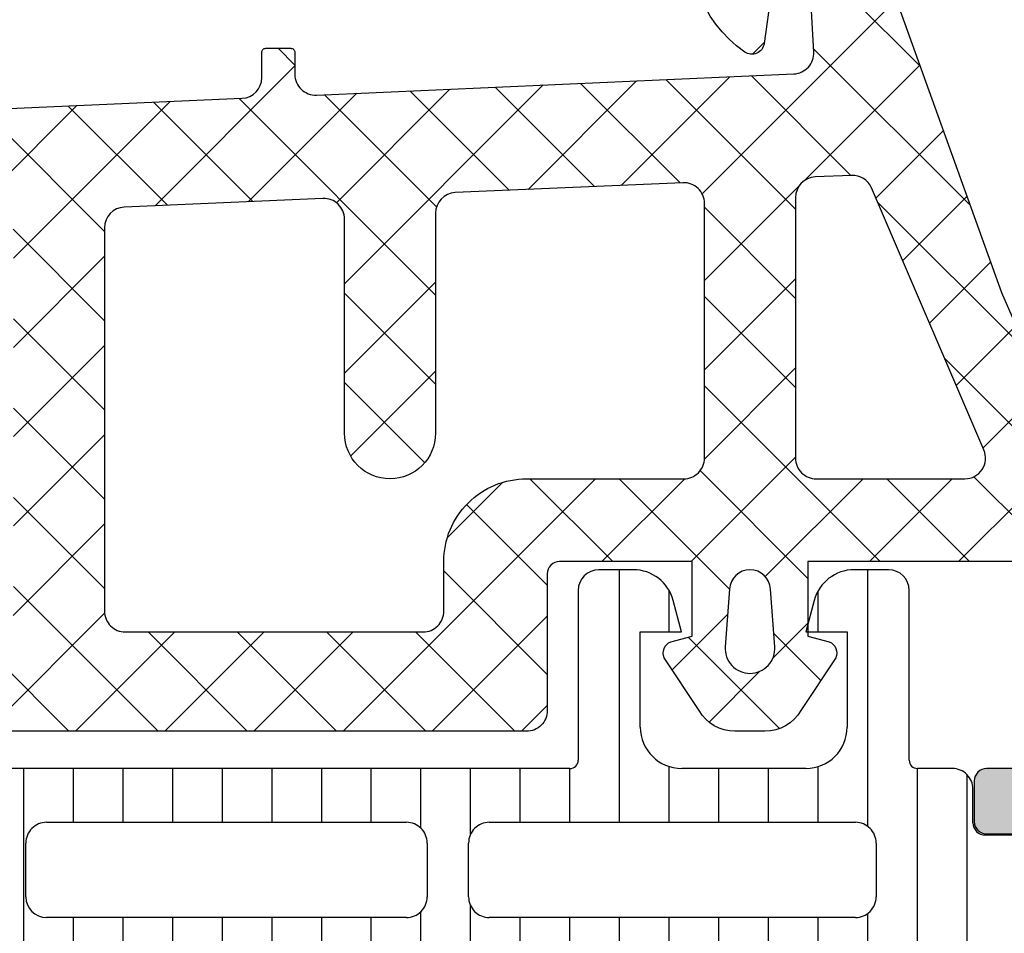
# Model space of a CAD drawing. Header units: millimetres. Extents: x 247761 to 294611, y 172579 to 236863.
# Tile 554 of 596: x 276250 to 276273, y 194887 to 194909. Entities that reach past the tile are written whole.
import ezdxf

# ---------------------------------------------------------------- set-up
doc = ezdxf.new("R2010")
doc.units = ezdxf.units.MM
doc.layers.add('FASÁDA DETAILNÍ', color=4, linetype='Continuous')
doc.layers.add('NOVA', color=240, linetype='Continuous')

# ---------------------------------------------------------------- blocks, each defined once
blk = doc.blocks.new('A$C69D17D4D')
at = {"layer": 'FASÁDA DETAILNÍ'}
h = blk.add_hatch(color=256, dxfattribs=at)
edge = h.paths.add_edge_path()
edge.add_arc((1643.317992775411, 21564.49986385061), 0.5000674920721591, 0.007732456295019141, 89.99226754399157)
edge.add_line((1643.318060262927, 21564.99993133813), (1639.318060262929, 21564.99993133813))
edge.add_arc((1639.318127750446, 21564.49986385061), 0.5000674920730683, 90.00773245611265, 179.992267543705)
edge.add_line((1638.818060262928, 21564.49993133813), (1638.818060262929, 21563.19988251))
edge.add_arc((1639.318097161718, 21563.19991940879), 0.5000369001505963, 180.0042279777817, 269.9957720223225)
edge.add_line((1639.31806026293, 21562.69988251), (1639.818060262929, 21562.69988251))
edge.add_line((1639.818060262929, 21562.69988251), (1639.818060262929, 21563.69988251))
edge.add_line((1639.818060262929, 21563.69988251), (1641.318060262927, 21563.69988251))
edge.add_arc((1641.31809723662, 21562.69991948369), 0.9999630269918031, -0.002118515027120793, 90.0021185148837, ccw=False)
edge.add_line((1642.318060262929, 21562.69988251), (1642.318060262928, 21558.69988251))
edge.add_arc((1641.317983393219, 21558.69995937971), 1.000076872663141, 270.00440397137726, 359.99559602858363, ccw=False)
edge.add_line((1641.318060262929, 21557.69988251), (1639.818060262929, 21557.69988251))
edge.add_line((1639.818060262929, 21557.69988251), (1639.818060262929, 21558.69988251))
edge.add_line((1639.818060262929, 21558.69988251), (1639.318060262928, 21558.69988251))
edge.add_arc((1639.318002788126, 21558.1999399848), 0.499942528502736, 89.99341311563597, 180.0065868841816)
edge.add_line((1638.818060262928, 21558.19988251), (1638.818060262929, 21555.39989471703))
edge.add_arc((1639.318060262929, 21555.39989471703), 0.5000000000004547, 180, 270.000000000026)
edge.add_line((1639.318060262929, 21554.89989471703), (1639.518060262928, 21554.89989471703))
edge.add_arc((1639.518060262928, 21555.39989471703), 0.5, 270, 360)
edge.add_line((1640.018060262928, 21555.39989471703), (1640.018060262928, 21555.89989471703))
edge.add_arc((1640.518095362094, 21555.89985961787), 0.5000351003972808, 90.00402178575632, 179.9959782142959, ccw=False)
edge.add_line((1640.518060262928, 21556.39989471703), (1641.318063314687, 21556.39989471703))
edge.add_arc((1641.318046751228, 21555.89987815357), 0.5000165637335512, 0.0018979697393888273, 89.99810203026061, ccw=False)
edge.add_line((1641.818063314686, 21555.89989471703), (1641.818063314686, 21524.59990082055))
edge.add_line((1641.818063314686, 21524.59990082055), (1641.38566668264, 21518.5614431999))
edge.add_arc((1640.386446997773, 21518.59989926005), 0.9999594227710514, 270.00000000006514, 357.79599713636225, ccw=False)
edge.add_line((1640.386446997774, 21517.59993983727), (1633.717994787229, 21517.59993983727))
edge.add_arc((1633.71799478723, 21518.09993983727), 0.5, 179.9999999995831, 269.99999999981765, ccw=False)
edge.add_line((1633.217994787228, 21518.09993983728), (1633.217994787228, 21518.99993983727))
edge.add_arc((1632.717994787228, 21518.99993983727), 0.4999999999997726, 0, 90.00000000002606)
edge.add_line((1632.717994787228, 21519.49993983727), (1631.317993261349, 21519.49993983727))
edge.add_arc((1631.050472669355, 21519.57877628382), 0.2788950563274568, 268.835410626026, 343.580123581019, ccw=False)
edge.add_line((1631.044804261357, 21519.29993883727), (1630.591210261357, 21519.29993883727))
edge.add_arc((1630.585549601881, 21519.57880693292), 0.2789255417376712, 196.4245945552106, 271.1628700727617, ccw=False)
edge.add_line((1630.318006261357, 21519.49993983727), (1628.437995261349, 21519.49993983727))
edge.add_arc((1628.437995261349, 21519.19993983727), 0.3000000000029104, 89.99999999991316, 179.9999999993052)
edge.add_line((1628.137995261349, 21519.19993983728), (1628.137995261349, 21518.21996551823))
edge.add_arc((1628.437995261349, 21518.21996551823), 0.2999999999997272, 180.0000000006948, 270.0000000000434)
edge.add_line((1628.437995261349, 21517.91996551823), (1631.197993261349, 21517.91996551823))
edge.add_arc((1631.19799326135, 21517.79996551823), 0.1199999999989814, 0, 90.00000000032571, ccw=False)
edge.add_line((1631.317993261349, 21517.79996551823), (1631.317993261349, 21513.49993983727))
edge.add_arc((1630.817993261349, 21513.49993983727), 0.5, -90, 0, ccw=False)
edge.add_line((1630.817993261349, 21512.99993983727), (1630.11799326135, 21512.99993983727))
edge.add_line((1630.11799326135, 21512.99993983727), (1627.725172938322, 21514.3814352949))
edge.add_arc((1627.656113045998, 21514.26182005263), 0.1381197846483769, 60.00000000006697, 180)
edge.add_line((1627.517993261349, 21514.26182005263), (1627.51799326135, 21510.49993983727))
edge.add_arc((1625.51799326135, 21510.49993983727), 1.999999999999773, -89.99999999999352, 0, ccw=False)
edge.add_line((1625.51799326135, 21508.49993983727), (1624.949997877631, 21508.49993983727))
edge.add_arc((1624.949997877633, 21507.99993983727), 0.500000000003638, 90.0000000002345, 124.4790717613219)
edge.add_arc((1627.497471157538, 21504.29044123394), 4.999999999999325, 124.4790717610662, 174.6507719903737)
edge.add_arc((1622.656119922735, 21504.73805962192), 0.138119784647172, 172.2975625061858, 299.9999999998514)
edge.add_line((1622.725179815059, 21504.61844437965), (1625.118000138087, 21505.99993983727))
edge.add_line((1625.118000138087, 21505.99993983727), (1625.818000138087, 21505.99993983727))
edge.add_arc((1625.818000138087, 21505.49993983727), 0.5, 0, 90, ccw=False)
edge.add_line((1626.318000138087, 21505.49993983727), (1626.318000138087, 21501.19991415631))
edge.add_arc((1626.198000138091, 21501.19991415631), 0.1199999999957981, -90.00000000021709, 0, ccw=False)
edge.add_line((1626.19800013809, 21501.07991415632), (1623.43800213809, 21501.07991415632))
edge.add_arc((1623.43800213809, 21500.77991415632), 0.3000000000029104, 89.99999999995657, 179.9999999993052)
edge.add_line((1623.138002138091, 21500.77991415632), (1623.138002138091, 21499.79993983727))
edge.add_arc((1623.43800213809, 21499.79993983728), 0.2999999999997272, 180.0000000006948, 270.0000000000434)
edge.add_line((1623.43800213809, 21499.49993983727), (1625.318013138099, 21499.49993983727))
edge.add_arc((1625.585556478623, 21499.42107274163), 0.2789255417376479, 88.83712992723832, 163.5754054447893, ccw=False)
edge.add_line((1625.591217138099, 21499.69994083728), (1626.044811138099, 21499.69994083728))
edge.add_arc((1626.050479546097, 21499.42110339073), 0.2788950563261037, 16.41987641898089, 91.16458937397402, ccw=False)
edge.add_line((1626.318000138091, 21499.49993983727), (1629.318058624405, 21499.49993983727))
edge.add_line((1629.318058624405, 21499.49993983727), (1630.018161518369, 21500.20001220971))
edge.add_line((1630.018161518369, 21500.20001220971), (1630.01816151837, 21500.80001831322))
edge.add_line((1630.01816151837, 21500.80001831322), (1628.418155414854, 21500.80001831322))
edge.add_arc((1628.418164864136, 21501.30002776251), 0.5000094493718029, 180.0010827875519, 269.99891721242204, ccw=False)
edge.add_line((1627.918155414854, 21501.30001831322), (1627.918155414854, 21501.69544639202))
edge.add_arc((1628.418155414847, 21501.69544639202), 0.4999999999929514, 164.9999999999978, 180, ccw=False)
edge.add_line((1627.935192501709, 21501.82485591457), (1628.319401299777, 21503.25874266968))
edge.add_arc((1629.285327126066, 21502.99992362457), 1.000000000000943, 89.99999999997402, 164.9999999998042, ccw=False)
edge.add_line((1629.285327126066, 21503.99992362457), (1635.018149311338, 21503.99992362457))
edge.add_line((1635.018149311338, 21503.99992362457), (1635.018149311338, 21500.80001831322))
edge.add_line((1635.018149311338, 21500.80001831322), (1634.218161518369, 21500.80001831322))
edge.add_line((1634.218161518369, 21500.80001831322), (1634.218161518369, 21500.20001220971))
edge.add_line((1634.218161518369, 21500.20001220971), (1635.430594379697, 21499.50003052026))
edge.add_line((1635.430594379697, 21499.50003052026), (1636.518149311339, 21499.50003052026))
edge.add_line((1636.518149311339, 21499.50003052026), (1636.518149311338, 21514.49993983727))
edge.add_arc((1637.018149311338, 21514.49993983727), 0.5000000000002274, 90, 180, ccw=False)
edge.add_line((1637.018149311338, 21514.99993983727), (1642.818060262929, 21514.99993983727))
edge.add_arc((1642.818060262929, 21515.99993983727), 1, 269.999999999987, 360)
edge.add_line((1643.818060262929, 21515.99993983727), (1643.818060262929, 21564.49993133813))
edge = h.paths.add_edge_path(flags=16)
edge.add_line((1634.218161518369, 21505.59992362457), (1629.81816151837, 21505.59992362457))
edge.add_arc((1629.81816151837, 21506.09992362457), 0.5, 180, 270, ccw=False)
edge.add_line((1629.31816151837, 21506.09992362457), (1629.318161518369, 21510.49992362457))
edge.add_arc((1629.818161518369, 21510.49992362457), 0.5, 90, 180, ccw=False)
edge.add_line((1629.818161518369, 21510.99992362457), (1634.218161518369, 21510.99992362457))
edge.add_arc((1634.218161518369, 21510.49992362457), 0.5, 0, 90, ccw=False)
edge.add_line((1634.718161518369, 21510.49992362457), (1634.718161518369, 21506.09992362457))
edge.add_arc((1634.218161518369, 21506.09992362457), 0.5, -90, 0, ccw=False)
h = blk.add_hatch(dxfattribs=at)
h.set_pattern_fill('ANSI37', color=256, scale=0.48, angle=180, style=0)
h.set_pattern_definition([(225, (1618.818060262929, 21524.49993133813), (1.077630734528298, -1.077630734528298), []), (315, (1618.818060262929, 21524.49993133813), (1.077630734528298, 1.077630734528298), [])])
edge = h.paths.add_edge_path(flags=16)
edge.add_line((1622.219337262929, 21523.83563733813), (1622.119593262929, 21522.44278333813))
edge.add_arc((1622.718060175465, 21522.39992584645), 0.5999995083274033, 175.9039194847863, 270.0000083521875)
edge.add_arc((1622.718060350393, 21522.39992584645), 0.5999995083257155, 269.9999916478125, 364.0960805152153)
edge.add_line((1623.316527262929, 21522.44278333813), (1623.216783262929, 21523.83563733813))
edge.add_arc((1622.718060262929, 21523.7999228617), 0.500000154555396, 4.096064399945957, 175.9039356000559)
edge = h.paths.add_edge_path(flags=16)
edge.add_arc((1624.318056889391, 21526.99993096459), 0.49999962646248, 179.9999571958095, 270.0000428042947)
edge.add_line((1624.318057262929, 21526.49993133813), (1627.911742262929, 21526.49993133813))
edge.add_arc((1627.911742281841, 21526.99993167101), 0.5000003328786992, 269.9999978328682, 383.2180266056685)
edge.add_line((1628.371248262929, 21527.19704733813), (1625.655370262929, 21533.52814933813))
edge.add_arc((1625.195864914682, 21533.33103341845), 0.4999998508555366, 23.21808179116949, 92.50011063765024)
edge.add_line((1625.174054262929, 21533.83055733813), (1624.296247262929, 21533.79223133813))
edge.add_arc((1624.318056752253, 21533.29270772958), 0.4999994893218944, 92.49997911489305, 180.0000448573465)
edge.add_line((1623.818057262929, 21533.29270733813), (1623.818057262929, 21526.99993133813))
edge = h.paths.add_edge_path(flags=16)
edge.add_line((1598.764138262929, 21532.40809333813), (1594.615468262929, 21523.51124033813))
edge.add_arc((1595.068622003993, 21523.29993120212), 0.4999998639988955, 154.9999920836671, 270.0000296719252)
edge.add_line((1595.068622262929, 21522.79993133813), (1604.418057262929, 21522.79993133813))
edge.add_arc((1604.418057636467, 21523.29993096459), 0.4999996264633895, 269.9999571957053, 360.0000428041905)
edge.add_line((1604.918057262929, 21523.29993133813), (1604.918057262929, 21532.42385433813))
edge.add_arc((1604.418057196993, 21532.42385417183), 0.5000000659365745, 1.905565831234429e-05, 92.50002724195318)
edge.add_line((1604.396247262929, 21532.92337833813), (1599.195483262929, 21532.69630833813))
edge.add_arc((1599.217292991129, 21532.19678293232), 0.5000012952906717, 92.4999974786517, 154.9999080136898)
edge = h.paths.add_edge_path(flags=16)
edge.add_arc((1607.618056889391, 21523.29993096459), 0.49999962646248, 179.9999571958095, 270.0000428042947)
edge.add_line((1607.618057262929, 21522.79993133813), (1614.818057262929, 21522.79993133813))
edge.add_arc((1614.818057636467, 21523.29993096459), 0.4999996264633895, 269.9999571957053, 360.0000428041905)
edge.add_line((1615.318057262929, 21523.29993133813), (1615.318057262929, 21524.49993133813))
edge.add_arc((1617.318055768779, 21524.49993283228), 1.999998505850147, 89.99995719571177, 180.0000428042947, ccw=False)
edge.add_line((1617.318057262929, 21526.49993133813), (1621.118057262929, 21526.49993133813))
edge.add_arc((1621.118057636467, 21526.99993096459), 0.4999996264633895, 269.9999571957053, 360.0000428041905)
edge.add_line((1621.618057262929, 21526.99993133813), (1621.618057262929, 21533.15299233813))
edge.add_arc((1621.118057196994, 21533.15299217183), 0.5000000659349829, 1.905607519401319e-05, 92.50002724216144)
edge.add_line((1621.096247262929, 21533.65251633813), (1615.596247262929, 21533.41238133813))
edge.add_arc((1615.618056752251, 21532.91285772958), 0.499999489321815, 92.49997911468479, 180.0000448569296)
edge.add_line((1615.118057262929, 21532.91285733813), (1615.118057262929, 21527.59993133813))
edge.add_arc((1614.018057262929, 21527.59993133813), 1.099999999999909, -180, 0, ccw=False)
edge.add_line((1612.918057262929, 21527.59993133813), (1612.918057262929, 21532.77314233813))
edge.add_arc((1612.418057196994, 21532.77314217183), 0.5000000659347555, 1.905607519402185e-05, 92.50002724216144)
edge.add_line((1612.396247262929, 21533.27266633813), (1607.596247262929, 21533.06309333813))
edge.add_arc((1607.618056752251, 21532.56356972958), 0.499999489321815, 92.49997911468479, 180.0000448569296)
edge.add_line((1607.118057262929, 21532.56356933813), (1607.118057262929, 21523.29993133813))
edge = h.paths.add_edge_path()
edge.add_line((1592.405004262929, 21524.68638833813), (1596.502853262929, 21533.47425433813))
edge.add_ellipse((1599.221778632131, 21532.20639684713), major_axis=(-3.000002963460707, 0), ratio=1, start_angle=272.5000588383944, end_angle=334.99996937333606, ccw=False)
edge.add_line((1599.090917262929, 21535.20354433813), (1599.739867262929, 21535.23187833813))
edge.add_ellipse((1599.718057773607, 21535.73140194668), major_axis=(-0.4999994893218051, 0), ratio=1, start_angle=92.49997911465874, end_angle=180.0000448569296)
edge.add_line((1600.218057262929, 21535.73140233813), (1600.218057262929, 21536.69993133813))
edge.add_ellipse((1600.318057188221, 21536.69993141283), major_axis=(-0.09999992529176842, 0), ratio=1, start_angle=-90.00004280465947, end_angle=4.280335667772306e-05, ccw=False)
edge.add_line((1600.318057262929, 21536.79993133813), (1600.918057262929, 21536.79993133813))
edge.add_ellipse((1600.918057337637, 21536.69993141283), major_axis=(-0.09999992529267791, 0), ratio=1, start_angle=179.9999571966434, end_angle=270.00004280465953, ccw=False)
edge.add_line((1601.018057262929, 21536.69993133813), (1601.018057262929, 21535.79689333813))
edge.add_ellipse((1601.518057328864, 21535.79689350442), major_axis=(-0.5000000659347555, 0), ratio=1, start_angle=1.905607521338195e-05, end_angle=92.50002724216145)
edge.add_line((1601.539867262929, 21535.29736933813), (1610.440161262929, 21535.69120733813))
edge.add_ellipse((1610.418057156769, 21536.19071861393), major_axis=(-0.5000001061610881, 0), ratio=1, start_angle=92.53376922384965, end_angle=180.0000829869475)
edge.add_line((1610.918057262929, 21536.19071933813), (1610.918057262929, 21536.79993133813))
edge.add_ellipse((1611.018057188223, 21536.79993141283), major_axis=(-0.09999992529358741, 0), ratio=1, start_angle=-90.0000428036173, end_angle=4.280335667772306e-05, ccw=False)
edge.add_line((1611.018057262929, 21536.89993133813), (1611.618057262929, 21536.89993133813))
edge.add_ellipse((1611.618057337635, 21536.79993141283), major_axis=(-0.09999992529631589, 0), ratio=1, start_angle=179.9999571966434, end_angle=270.0000428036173, ccw=False)
edge.add_line((1611.718057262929, 21536.79993133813), (1611.718057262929, 21536.27036933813))
edge.add_ellipse((1612.218057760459, 21536.2703690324), major_axis=(-0.5000004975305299, 0), ratio=1, start_angle=-3.503386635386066e-05, end_angle=92.53369799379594)
edge.add_line((1612.240161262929, 21535.77085733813), (1623.780386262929, 21536.28151333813))
edge.add_ellipse((1623.758576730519, 21536.78103793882), major_axis=(-0.5000004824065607, 0), ratio=1, start_angle=92.4999790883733, end_angle=183.2170573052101)
edge.add_line((1624.257789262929, 21536.80909733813), (1623.969226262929, 21541.94284033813))
edge.add_ellipse((1623.558808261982, 21541.82728491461), major_axis=(-0.426375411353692, 0), ratio=1, start_angle=195.7248544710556, end_angle=339.2410276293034)
edge.add_line((1623.160113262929, 21541.97840833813), (1623.161353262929, 21541.74580533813))
edge.add_line((1623.161353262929, 21541.74580533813), (1623.459491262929, 21539.86322633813))
edge.add_line((1623.459491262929, 21539.86322633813), (1623.059065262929, 21537.01394133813))
edge.add_ellipse((1622.761984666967, 21537.05569193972), major_axis=(-0.2999999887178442, 0), ratio=1, start_angle=55.40225361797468, end_angle=172.0002559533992, ccw=False)
edge.add_ellipse((1624.295098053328, 21539.27826302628), major_axis=(-3.000047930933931, 0), ratio=1, start_angle=-18.008424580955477, end_angle=55.40235871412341, ccw=False)
edge.add_line((1621.442019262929, 21540.20574833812), (1622.075595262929, 21542.46063933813))
edge.add_ellipse((1622.850807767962, 21542.29970979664), major_axis=(-0.7917403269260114, 0), ratio=1, start_angle=276.79834625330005, end_angle=348.2723102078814, ccw=False)
edge.add_line((1622.757085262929, 21543.08588333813), (1623.815295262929, 21543.08710433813))
edge.add_ellipse((1623.686171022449, 21541.90801811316), major_axis=(-1.186135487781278, 0), ratio=1, start_angle=198.6555764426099, end_angle=263.7503218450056, ccw=False)
edge.add_line((1624.809985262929, 21542.28743733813), (1625.904318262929, 21539.04609733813))
edge.add_line((1625.904318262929, 21539.04609733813), (1628.794096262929, 21530.99630233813))
edge.add_line((1628.794096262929, 21530.99630233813), (1633.126905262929, 21521.09842533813))
edge.add_ellipse((1632.667896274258, 21520.90015527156), major_axis=(-0.5000002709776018, 0), ratio=1, start_angle=90.0665763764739, end_angle=203.3620494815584, ccw=False)
edge.add_line((1632.668477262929, 21520.40015533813), (1632.121776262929, 21520.39952033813))
edge.add_ellipse((1632.121195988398, 21520.89952044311), major_axis=(-0.5000004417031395, 0), ratio=1, start_angle=23.920824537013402, end_angle=90.06649451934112, ccw=False)
edge.add_line((1631.664142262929, 21520.69678333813), (1630.262386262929, 21523.90078633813))
edge.add_ellipse((1629.346245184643, 21523.49993200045), major_axis=(-0.9999993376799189, 0), ratio=1, start_angle=203.6316147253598, end_angle=270.0000528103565)
edge.add_line((1629.346244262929, 21524.49993133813), (1624.118302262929, 21524.49993133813))
edge.add_line((1624.118302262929, 21524.49993133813), (1624.118293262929, 21522.70045233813))
edge.add_line((1624.118293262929, 21522.70045233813), (1624.633094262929, 21522.56251033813))
edge.add_ellipse((1624.518329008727, 21522.28535631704), major_axis=(-0.2999756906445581, 0), ratio=1, start_angle=157.4964333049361, end_angle=247.5062997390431, ccw=False)
edge.add_line((1624.795463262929, 21522.17054333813), (1623.946296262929, 21520.90041633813))
edge.add_ellipse((1623.08043207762, 21521.40013710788), major_axis=(-0.9997207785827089, 0), ratio=1, start_angle=89.99238815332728, end_angle=150.0092393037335, ccw=False)
edge.add_line((1623.080299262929, 21520.40041633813), (1622.355938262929, 21520.40044733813))
edge.add_ellipse((1622.356146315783, 21521.40018517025), major_axis=(-0.9997378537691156, 0), ratio=1, start_angle=29.99132494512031, end_angle=89.98807632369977, ccw=False)
edge.add_line((1621.490272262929, 21520.90044733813), (1620.641105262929, 21522.17054333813))
edge.add_ellipse((1620.91825275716, 21522.28535522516), major_axis=(-0.2999875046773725, 0), ratio=1, start_angle=-67.50139619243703, end_angle=22.50240617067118, ccw=False)
edge.add_line((1620.803459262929, 21522.56251033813), (1621.318275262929, 21522.70048233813))
edge.add_line((1621.318275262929, 21522.70048233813), (1621.318283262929, 21524.49993133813))
edge.add_line((1621.318283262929, 21524.49993133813), (1618.118056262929, 21524.49993133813))
edge.add_ellipse((1618.118056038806, 21524.19993156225), major_axis=(-0.2999997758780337, 0), ratio=1, start_angle=-90.00004280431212, end_angle=4.280405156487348e-05)
edge.add_line((1617.818056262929, 21524.19993133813), (1617.818056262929, 21520.89993533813))
edge.add_ellipse((1617.318056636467, 21520.89993496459), major_axis=(-0.49999962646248, 0), ratio=1, start_angle=89.99995719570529, end_angle=180.0000428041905, ccw=False)
edge.add_line((1617.318056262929, 21520.39993533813), (1590.420434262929, 21520.39993533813))
edge.add_line((1590.420434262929, 21520.39993533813), (1589.525316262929, 21521.95032733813))
edge.add_ellipse((1589.958328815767, 21522.20032742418), major_axis=(-0.4999999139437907, 0), ratio=1, start_angle=-89.99993664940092, end_angle=30.000017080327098, ccw=False)
edge.add_line((1589.958328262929, 21522.70032733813), (1589.958328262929, 21524.39769833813))
edge.add_line((1589.958328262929, 21524.39769833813), (1591.951850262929, 21524.39769833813))
edge.add_ellipse((1591.951850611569, 21524.89769859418), major_axis=(-0.500000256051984, 0), ratio=1, start_angle=89.9999600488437, end_angle=154.9998714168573)
h = blk.add_hatch(dxfattribs=at)
h.set_pattern_fill('ANSI37', color=256, scale=0.48, angle=180, style=0)
h.set_pattern_definition([(225, (1618.818060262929, 21524.49993115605), (1.077630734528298, -1.077630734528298), []), (315, (1618.818060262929, 21524.49993115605), (1.077630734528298, 1.077630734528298), [])])
edge = h.paths.add_edge_path(flags=16)
edge.add_line((1622.219337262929, 21523.83563715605), (1622.119593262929, 21522.44278315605))
edge.add_arc((1622.718060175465, 21522.39992566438), 0.5999995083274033, 175.9039194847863, 270.0000083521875)
edge.add_arc((1622.718060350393, 21522.39992566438), 0.5999995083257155, 269.9999916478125, 364.0960805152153)
edge.add_line((1623.316527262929, 21522.44278315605), (1623.216783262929, 21523.83563715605))
edge.add_arc((1622.718060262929, 21523.79992267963), 0.500000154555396, 4.096064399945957, 175.9039356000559)
edge = h.paths.add_edge_path(flags=16)
edge.add_arc((1624.318056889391, 21526.99993078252), 0.49999962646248, 179.9999571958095, 270.0000428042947)
edge.add_line((1624.318057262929, 21526.49993115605), (1627.911742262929, 21526.49993115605))
edge.add_arc((1627.911742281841, 21526.99993148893), 0.5000003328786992, 269.9999978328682, 383.2180266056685)
edge.add_line((1628.371248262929, 21527.19704715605), (1625.655370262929, 21533.52814915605))
edge.add_arc((1625.195864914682, 21533.33103323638), 0.4999998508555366, 23.21808179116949, 92.50011063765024)
edge.add_line((1625.174054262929, 21533.83055715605), (1624.296247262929, 21533.79223115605))
edge.add_arc((1624.318056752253, 21533.29270754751), 0.4999994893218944, 92.49997911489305, 180.0000448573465)
edge.add_line((1623.818057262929, 21533.29270715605), (1623.818057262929, 21526.99993115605))
edge = h.paths.add_edge_path(flags=16)
edge.add_line((1598.764138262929, 21532.40809315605), (1594.615468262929, 21523.51124015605))
edge.add_arc((1595.068622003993, 21523.29993102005), 0.4999998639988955, 154.9999920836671, 270.0000296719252)
edge.add_line((1595.068622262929, 21522.79993115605), (1604.418057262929, 21522.79993115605))
edge.add_arc((1604.418057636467, 21523.29993078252), 0.4999996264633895, 269.9999571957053, 360.0000428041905)
edge.add_line((1604.918057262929, 21523.29993115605), (1604.918057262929, 21532.42385415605))
edge.add_arc((1604.418057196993, 21532.42385398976), 0.5000000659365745, 1.905565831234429e-05, 92.50002724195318)
edge.add_line((1604.396247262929, 21532.92337815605), (1599.195483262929, 21532.69630815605))
edge.add_arc((1599.217292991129, 21532.19678275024), 0.5000012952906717, 92.4999974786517, 154.9999080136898)
edge = h.paths.add_edge_path(flags=16)
edge.add_arc((1607.618056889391, 21523.29993078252), 0.49999962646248, 179.9999571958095, 270.0000428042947)
edge.add_line((1607.618057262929, 21522.79993115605), (1614.818057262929, 21522.79993115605))
edge.add_arc((1614.818057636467, 21523.29993078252), 0.4999996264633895, 269.9999571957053, 360.0000428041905)
edge.add_line((1615.318057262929, 21523.29993115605), (1615.318057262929, 21524.49993115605))
edge.add_arc((1617.318055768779, 21524.4999326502), 1.999998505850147, 89.99995719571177, 180.0000428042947, ccw=False)
edge.add_line((1617.318057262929, 21526.49993115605), (1621.118057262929, 21526.49993115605))
edge.add_arc((1621.118057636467, 21526.99993078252), 0.4999996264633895, 269.9999571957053, 360.0000428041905)
edge.add_line((1621.618057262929, 21526.99993115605), (1621.618057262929, 21533.15299215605))
edge.add_arc((1621.118057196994, 21533.15299198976), 0.5000000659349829, 1.905607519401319e-05, 92.50002724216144)
edge.add_line((1621.096247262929, 21533.65251615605), (1615.596247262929, 21533.41238115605))
edge.add_arc((1615.618056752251, 21532.9128575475), 0.499999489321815, 92.49997911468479, 180.0000448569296)
edge.add_line((1615.118057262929, 21532.91285715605), (1615.118057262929, 21527.59993115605))
edge.add_arc((1614.018057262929, 21527.59993115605), 1.099999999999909, -180, 0, ccw=False)
edge.add_line((1612.918057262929, 21527.59993115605), (1612.918057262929, 21532.77314215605))
edge.add_arc((1612.418057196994, 21532.77314198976), 0.5000000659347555, 1.905607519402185e-05, 92.50002724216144)
edge.add_line((1612.396247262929, 21533.27266615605), (1607.596247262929, 21533.06309315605))
edge.add_arc((1607.618056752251, 21532.5635695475), 0.499999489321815, 92.49997911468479, 180.0000448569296)
edge.add_line((1607.118057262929, 21532.56356915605), (1607.118057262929, 21523.29993115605))
edge = h.paths.add_edge_path()
edge.add_line((1592.405004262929, 21524.68638815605), (1596.502853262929, 21533.47425415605))
edge.add_ellipse((1599.221778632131, 21532.20639666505), major_axis=(-3.000002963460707, 0), ratio=1, start_angle=272.5000588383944, end_angle=334.99996937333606, ccw=False)
edge.add_line((1599.090917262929, 21535.20354415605), (1599.739867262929, 21535.23187815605))
edge.add_ellipse((1599.718057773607, 21535.7314017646), major_axis=(-0.4999994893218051, 0), ratio=1, start_angle=92.49997911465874, end_angle=180.0000448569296)
edge.add_line((1600.218057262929, 21535.73140215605), (1600.218057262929, 21536.69993115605))
edge.add_ellipse((1600.318057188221, 21536.69993123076), major_axis=(-0.09999992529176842, 0), ratio=1, start_angle=-90.00004280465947, end_angle=4.280335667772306e-05, ccw=False)
edge.add_line((1600.318057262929, 21536.79993115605), (1600.918057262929, 21536.79993115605))
edge.add_ellipse((1600.918057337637, 21536.69993123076), major_axis=(-0.09999992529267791, 0), ratio=1, start_angle=179.9999571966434, end_angle=270.00004280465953, ccw=False)
edge.add_line((1601.018057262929, 21536.69993115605), (1601.018057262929, 21535.79689315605))
edge.add_ellipse((1601.518057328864, 21535.79689332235), major_axis=(-0.5000000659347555, 0), ratio=1, start_angle=1.905607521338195e-05, end_angle=92.50002724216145)
edge.add_line((1601.539867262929, 21535.29736915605), (1610.440161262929, 21535.69120715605))
edge.add_ellipse((1610.418057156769, 21536.19071843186), major_axis=(-0.5000001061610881, 0), ratio=1, start_angle=92.53376922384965, end_angle=180.0000829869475)
edge.add_line((1610.918057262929, 21536.19071915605), (1610.918057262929, 21536.79993115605))
edge.add_ellipse((1611.018057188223, 21536.79993123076), major_axis=(-0.09999992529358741, 0), ratio=1, start_angle=-90.0000428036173, end_angle=4.280335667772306e-05, ccw=False)
edge.add_line((1611.018057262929, 21536.89993115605), (1611.618057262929, 21536.89993115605))
edge.add_ellipse((1611.618057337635, 21536.79993123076), major_axis=(-0.09999992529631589, 0), ratio=1, start_angle=179.9999571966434, end_angle=270.0000428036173, ccw=False)
edge.add_line((1611.718057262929, 21536.79993115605), (1611.718057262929, 21536.27036915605))
edge.add_ellipse((1612.218057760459, 21536.27036885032), major_axis=(-0.5000004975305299, 0), ratio=1, start_angle=-3.503386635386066e-05, end_angle=92.53369799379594)
edge.add_line((1612.240161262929, 21535.77085715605), (1623.780386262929, 21536.28151315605))
edge.add_ellipse((1623.758576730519, 21536.78103775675), major_axis=(-0.5000004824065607, 0), ratio=1, start_angle=92.4999790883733, end_angle=183.2170573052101)
edge.add_line((1624.257789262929, 21536.80909715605), (1623.969226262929, 21541.94284015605))
edge.add_ellipse((1623.558808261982, 21541.82728473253), major_axis=(-0.426375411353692, 0), ratio=1, start_angle=195.7248544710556, end_angle=339.2410276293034)
edge.add_line((1623.160113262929, 21541.97840815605), (1623.161353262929, 21541.74580515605))
edge.add_line((1623.161353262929, 21541.74580515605), (1623.459491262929, 21539.86322615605))
edge.add_line((1623.459491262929, 21539.86322615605), (1623.059065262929, 21537.01394115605))
edge.add_ellipse((1622.761984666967, 21537.05569175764), major_axis=(-0.2999999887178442, 0), ratio=1, start_angle=55.40225361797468, end_angle=172.0002559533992, ccw=False)
edge.add_ellipse((1624.295098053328, 21539.27826284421), major_axis=(-3.000047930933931, 0), ratio=1, start_angle=-18.008424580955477, end_angle=55.40235871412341, ccw=False)
edge.add_line((1621.442019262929, 21540.20574815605), (1622.075595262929, 21542.46063915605))
edge.add_ellipse((1622.850807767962, 21542.29970961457), major_axis=(-0.7917403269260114, 0), ratio=1, start_angle=276.79834625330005, end_angle=348.2723102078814, ccw=False)
edge.add_line((1622.757085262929, 21543.08588315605), (1623.815295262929, 21543.08710415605))
edge.add_ellipse((1623.686171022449, 21541.90801793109), major_axis=(-1.186135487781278, 0), ratio=1, start_angle=198.6555764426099, end_angle=263.7503218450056, ccw=False)
edge.add_line((1624.809985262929, 21542.28743715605), (1625.904318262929, 21539.04609715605))
edge.add_line((1625.904318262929, 21539.04609715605), (1628.794096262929, 21530.99630215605))
edge.add_line((1628.794096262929, 21530.99630215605), (1633.126905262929, 21521.09842515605))
edge.add_ellipse((1632.667896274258, 21520.90015508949), major_axis=(-0.5000002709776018, 0), ratio=1, start_angle=90.0665763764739, end_angle=203.3620494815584, ccw=False)
edge.add_line((1632.668477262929, 21520.40015515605), (1632.121776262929, 21520.39952015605))
edge.add_ellipse((1632.121195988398, 21520.89952026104), major_axis=(-0.5000004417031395, 0), ratio=1, start_angle=23.920824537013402, end_angle=90.06649451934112, ccw=False)
edge.add_line((1631.664142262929, 21520.69678315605), (1630.262386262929, 21523.90078615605))
edge.add_ellipse((1629.346245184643, 21523.49993181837), major_axis=(-0.9999993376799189, 0), ratio=1, start_angle=203.6316147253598, end_angle=270.0000528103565)
edge.add_line((1629.346244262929, 21524.49993115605), (1624.118302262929, 21524.49993115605))
edge.add_line((1624.118302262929, 21524.49993115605), (1624.118293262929, 21522.70045215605))
edge.add_line((1624.118293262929, 21522.70045215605), (1624.633094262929, 21522.56251015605))
edge.add_ellipse((1624.518329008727, 21522.28535613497), major_axis=(-0.2999756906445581, 0), ratio=1, start_angle=157.4964333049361, end_angle=247.5062997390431, ccw=False)
edge.add_line((1624.795463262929, 21522.17054315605), (1623.946296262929, 21520.90041615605))
edge.add_ellipse((1623.08043207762, 21521.40013692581), major_axis=(-0.9997207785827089, 0), ratio=1, start_angle=89.99238815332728, end_angle=150.0092393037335, ccw=False)
edge.add_line((1623.080299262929, 21520.40041615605), (1622.355938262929, 21520.40044715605))
edge.add_ellipse((1622.356146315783, 21521.40018498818), major_axis=(-0.9997378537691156, 0), ratio=1, start_angle=29.99132494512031, end_angle=89.98807632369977, ccw=False)
edge.add_line((1621.490272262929, 21520.90044715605), (1620.641105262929, 21522.17054315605))
edge.add_ellipse((1620.91825275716, 21522.28535504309), major_axis=(-0.2999875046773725, 0), ratio=1, start_angle=-67.50139619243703, end_angle=22.50240617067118, ccw=False)
edge.add_line((1620.803459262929, 21522.56251015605), (1621.318275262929, 21522.70048215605))
edge.add_line((1621.318275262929, 21522.70048215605), (1621.318283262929, 21524.49993115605))
edge.add_line((1621.318283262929, 21524.49993115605), (1618.118056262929, 21524.49993115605))
edge.add_ellipse((1618.118056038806, 21524.19993138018), major_axis=(-0.2999997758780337, 0), ratio=1, start_angle=-90.00004280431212, end_angle=4.280405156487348e-05)
edge.add_line((1617.818056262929, 21524.19993115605), (1617.818056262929, 21520.89993515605))
edge.add_ellipse((1617.318056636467, 21520.89993478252), major_axis=(-0.49999962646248, 0), ratio=1, start_angle=89.99995719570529, end_angle=180.0000428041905, ccw=False)
edge.add_line((1617.318056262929, 21520.39993515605), (1590.420434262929, 21520.39993515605))
edge.add_line((1590.420434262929, 21520.39993515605), (1589.525316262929, 21521.95032715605))
edge.add_ellipse((1589.958328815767, 21522.20032724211), major_axis=(-0.4999999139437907, 0), ratio=1, start_angle=-89.99993664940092, end_angle=30.000017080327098, ccw=False)
edge.add_line((1589.958328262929, 21522.70032715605), (1589.958328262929, 21524.39769815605))
edge.add_line((1589.958328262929, 21524.39769815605), (1591.951850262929, 21524.39769815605))
edge.add_ellipse((1591.951850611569, 21524.8976984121), major_axis=(-0.500000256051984, 0), ratio=1, start_angle=89.9999600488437, end_angle=154.9998714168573)
h = blk.add_hatch(dxfattribs=at)
h.set_pattern_fill('LINIE', color=256, scale=1.2, angle=90, style=0)
h.set_pattern_definition([(90, (19.28296211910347, -0.6246130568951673), (-1.2, 7.347638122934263e-17), [])])
edge = h.paths.add_edge_path()
edge.add_arc((1628.407976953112, 21518.19074167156), 0.2999999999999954, -179.99792470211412, -89.99792470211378, ccw=False)
edge.add_line((1628.107976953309, 21518.19073080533), (1628.107948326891, 21519.00106213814))
edge.add_arc((1627.607951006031, 21519.00104670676), 0.4999973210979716, 0.001768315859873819, 90.0023822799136)
edge.add_line((1627.607930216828, 21519.50104402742), (1626.7668579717, 21519.50236457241))
edge.add_arc((1626.7668579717, 21519.70236457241), 0.1999999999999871, -179.99999999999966, -89.99999999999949, ccw=False)
edge.add_line((1626.5668579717, 21519.70236457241), (1626.5668579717, 21523.8023645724))
edge.add_arc((1626.0668579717, 21523.8023645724), 0.5000000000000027, -5.216109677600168e-13, 89.99999999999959)
edge.add_line((1626.0668579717, 21524.3023645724), (1625.236108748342, 21524.3023645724))
edge.add_arc((1625.236108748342, 21523.3023645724), 0.9999999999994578, 90.00000000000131, 164.9999999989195)
edge.add_line((1624.270182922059, 21523.56118361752), (1624.066857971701, 21522.8023645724))
edge.add_line((1624.0668579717, 21522.8023645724), (1625.0668579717, 21522.8023645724))
edge.add_line((1625.0668579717, 21522.8023645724), (1625.0668579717, 21520.50236457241))
edge.add_arc((1624.062731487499, 21520.50407381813), 1.004127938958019, -89.76591227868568, -0.09753001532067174, ccw=False)
edge.add_line((1624.066833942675, 21519.49995425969), (1621.066955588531, 21519.49995425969))
edge.add_arc((1621.070983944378, 21520.50407360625), 1.004127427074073, 180.0975179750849, 269.77014032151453, ccw=False)
edge.add_line((1620.0668579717, 21520.50236457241), (1620.0668579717, 21522.8023645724))
edge.add_line((1620.0668579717, 21522.8023645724), (1621.0668579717, 21522.8023645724))
edge.add_line((1621.0668579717, 21522.8023645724), (1620.863533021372, 21523.56118361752))
edge.add_arc((1619.897607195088, 21523.3023645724), 1.000000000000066, 15.00000000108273, 89.99999999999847)
edge.add_line((1619.897607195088, 21524.3023645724), (1619.0668579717, 21524.3023645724))
edge.add_arc((1619.0668579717, 21523.8023645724), 0.4999999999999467, 89.99999999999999, 180)
edge.add_line((1618.5668579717, 21523.8023645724), (1618.5668579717, 21519.70236457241))
edge.add_arc((1618.362684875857, 21519.70409312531), 0.2041804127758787, -88.8441310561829, -0.4850610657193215, ccw=False)
edge.add_line((1618.366803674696, 21519.49995425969), (1592.525436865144, 21519.49993133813))
edge.add_arc((1592.525452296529, 21518.99993401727), 0.4999973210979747, 90.00176831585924, 180.002382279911)
edge.add_line((1592.025454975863, 21518.99991322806), (1592.025483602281, 21518.18958189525))
edge.add_arc((1591.725483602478, 21518.18957102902), 0.299999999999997, -89.9979247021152, 0.0020752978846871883, ccw=False)
edge.add_line((1591.725494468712, 21517.88957102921), (1589.325496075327, 21517.88981604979))
edge.add_arc((1589.325511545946, 21517.38982007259), 0.499995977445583, 90.00177281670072, 180.0023777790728)
edge.add_line((1588.825515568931, 21517.38979932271), (1588.825642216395, 21513.91325782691))
edge.add_arc((1589.815455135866, 21514.05560432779), 0.99999607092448, 188.1836833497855, 302.7290913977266)
edge.add_line((1590.356120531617, 21513.21437126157), (1592.639729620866, 21514.53292369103))
edge.add_arc((1592.88974527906, 21514.09992002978), 0.5000000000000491, 90.00213520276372, 120.00207189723, ccw=False)
edge.add_line((1592.889726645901, 21514.59992002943), (1627.243995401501, 21514.60100634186))
edge.add_arc((1627.244012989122, 21514.10100634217), 0.5000000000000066, 60.00207869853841, 90.00201539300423, ccw=False)
edge.add_line((1627.493997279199, 21514.53402811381), (1629.777701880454, 21513.21564111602))
edge.add_arc((1630.318306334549, 21514.05691334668), 0.9999960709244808, 237.2750591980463, 351.8204672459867)
edge.add_line((1631.308129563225, 21513.91463854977), (1631.308002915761, 21517.39118004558))
edge.add_arc((1630.808006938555, 21517.39116457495), 0.4999959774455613, 0.001772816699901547, 90.00237777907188)
edge.add_line((1630.807986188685, 21517.89116055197), (1628.407987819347, 21517.89074167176))
edge = h.paths.add_edge_path(flags=16)
edge.add_line((1604.216864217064, 21517.70046606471), (1604.216864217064, 21516.4004719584))
edge.add_arc((1603.716867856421, 21516.40046831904), 0.4999963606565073, -90.00041704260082, 0.00041704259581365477, ccw=False)
edge.add_line((1603.716864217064, 21515.9004719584), (1594.86687032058, 21515.9004719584))
edge.add_arc((1594.866866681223, 21516.40046831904), 0.4999963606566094, -180.000417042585, -89.99958295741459, ccw=False)
edge.add_line((1594.36687032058, 21516.4004719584), (1594.36687032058, 21517.70046606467))
edge.add_arc((1594.866870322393, 21517.70048263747), 0.5000000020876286, 90.00000020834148, 180.0018991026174, ccw=False)
edge.add_line((1594.866870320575, 21518.20048263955), (1603.716864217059, 21518.20048263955))
edge.add_arc((1603.716864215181, 21517.7004826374), 0.5000000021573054, -0.0018990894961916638, 89.99999978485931, ccw=False)
edge = h.paths.add_edge_path(flags=16)
edge.add_arc((1614.416870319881, 21517.70048263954), 0.4999999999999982, -2.2737367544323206e-13, 90.000000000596, ccw=False)
edge.add_line((1614.916870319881, 21517.70048263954), (1614.916870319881, 21516.40047195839))
edge.add_arc((1614.416870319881, 21516.40047195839), 0.4999999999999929, -90.00000000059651, -2.8421709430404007e-13, ccw=False)
edge.add_line((1614.416870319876, 21515.90047195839), (1605.71686421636, 21515.90047195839))
edge.add_arc((1605.716864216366, 21516.40047195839), 0.5000000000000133, 180.0000000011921, 269.99999999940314, ccw=False)
edge.add_line((1605.216864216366, 21516.40047195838), (1605.216864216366, 21517.70048263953))
edge.add_arc((1605.716864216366, 21517.70048263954), 0.5000000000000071, 90.0000000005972, 180.0000000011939, ccw=False)
edge.add_line((1605.716864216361, 21518.20048263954), (1614.416870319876, 21518.20048263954))
edge = h.paths.add_edge_path(flags=16)
edge.add_arc((1616.416866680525, 21516.40046831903), 0.4999963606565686, -180.00041704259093, -89.99958295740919, ccw=False)
edge.add_line((1615.916870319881, 21516.40047195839), (1615.916870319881, 21517.70046606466))
edge.add_arc((1616.416870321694, 21517.70048263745), 0.5000000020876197, 90.00000020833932, 180.0018991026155, ccw=False)
edge.add_line((1616.416870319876, 21518.20048263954), (1625.26687947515, 21518.20048263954))
edge.add_arc((1625.266879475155, 21517.70049789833), 0.4999847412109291, -6.252776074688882e-13, 90.00000000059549, ccw=False)
edge.add_line((1625.766864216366, 21517.70049789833), (1625.766864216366, 21516.40048721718))
edge.add_arc((1625.266848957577, 21516.40048721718), 0.5000152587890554, -90.00000000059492, 1.0800249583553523e-12, ccw=False)
edge.add_line((1625.266848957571, 21515.90047195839), (1616.416870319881, 21515.90047195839))
for p, q in [((1619.897607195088, 21524.3023645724), (1619.0668579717, 21524.3023645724)), ((1626.0668579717, 21524.3023645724), (1625.236108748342, 21524.3023645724)), ((1618.5668579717, 21523.8023645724), (1618.5668579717, 21519.70236457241)), ((1626.5668579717, 21519.70236457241), (1626.5668579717, 21523.8023645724)), ((1621.0668579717, 21522.8023645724), (1620.863533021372, 21523.56118361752)), ((1624.270182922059, 21523.56118361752), (1624.0668579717, 21522.8023645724)), ((1620.0668579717, 21520.50236457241), (1620.0668579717, 21522.8023645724)), ((1620.0668579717, 21522.8023645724), (1621.0668579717, 21522.8023645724)), ((1624.0668579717, 21522.8023645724), (1625.0668579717, 21522.8023645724)), ((1625.0668579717, 21522.8023645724), (1625.0668579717, 21520.50236457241)), ((1618.366803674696, 21519.49995425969), (1592.525436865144, 21519.49993133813)), ((1624.066833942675, 21519.49995425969), (1621.066955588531, 21519.49995425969)), ((1627.607930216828, 21519.50104402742), (1626.7668579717, 21519.50236457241)), ((1628.107976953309, 21518.19073080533), (1628.107948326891, 21519.00106213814)), ((1605.716864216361, 21518.20048263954), (1614.416870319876, 21518.20048263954)), ((1616.416870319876, 21518.20048263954), (1625.26687947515, 21518.20048263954)), ((1605.216864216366, 21516.40047195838), (1605.216864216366, 21517.70048263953)), ((1614.916870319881, 21517.70048263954), (1614.916870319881, 21516.40047195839)), ((1615.916870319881, 21516.40047195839), (1615.916870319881, 21517.70046606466)), ((1625.766864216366, 21517.70049789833), (1625.766864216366, 21516.40048721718)), ((1630.807986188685, 21517.89116055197), (1628.407987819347, 21517.89074167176)), ((1614.416870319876, 21515.90047195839), (1605.716864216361, 21515.90047195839)), ((1625.266848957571, 21515.90047195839), (1616.416870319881, 21515.90047195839))]:
    blk.add_line(p, q, dxfattribs=at)
blk.add_lwpolyline([(1630.318006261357, 21519.49993983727), (1628.437995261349, 21519.49993983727, 0.414213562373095), (1628.137995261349, 21519.19993983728), (1628.137995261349, 21518.21996551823, 0.414213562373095), (1628.437995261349, 21517.91996551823), (1631.197993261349, 21517.91996551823, -0.414213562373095)], format="xyb", dxfattribs=at)
at = {"layer": 'FASÁDA DETAILNÍ', "extrusion": (0, 0, -1)}
for points in [[(-1601.539867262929, 21535.29736933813), (-1610.440161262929, 21535.69120733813), (-1610.440161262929, 21535.69120733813, -0.40132), (-1610.918057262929, 21536.19071933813), (-1610.918057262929, 21536.79993133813), (-1610.918057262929, 21536.79993133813, 0.414214), (-1611.018057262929, 21536.89993133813), (-1611.618057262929, 21536.89993133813), (-1611.618057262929, 21536.89993133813, 0.414214), (-1611.718057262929, 21536.79993133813), (-1611.718057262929, 21536.27036933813), (-1611.718057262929, 21536.27036933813, -0.427226), (-1612.240161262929, 21535.77085733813), (-1623.780386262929, 21536.28151333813), (-1623.780386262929, 21536.28151333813, -0.417884), (-1624.257789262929, 21536.80909733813), (-1623.969226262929, 21541.94284033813)], [(-1623.459491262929, 21539.86322633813), (-1623.059065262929, 21537.01394133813), (-1623.059065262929, 21537.01394133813, 0.557725), (-1622.591641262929, 21536.80874433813, 0.331739), (-1621.442019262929, 21540.20574833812)], [(-1629.346244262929, 21524.49993133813), (-1624.118302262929, 21524.49993133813), (-1624.118293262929, 21522.70045233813), (-1624.633094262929, 21522.56251033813), (-1624.633094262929, 21522.56251033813, 0.414264), (-1624.795463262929, 21522.17054333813), (-1623.946296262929, 21520.90041633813), (-1623.946296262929, 21520.90041633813, 0.268028), (-1623.080299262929, 21520.40041633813), (-1622.355938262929, 21520.40044733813), (-1622.355938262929, 21520.40044733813, 0.267934), (-1621.490272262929, 21520.90044733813), (-1620.641105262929, 21522.17054333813), (-1620.641105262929, 21522.17054333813, 0.414233), (-1620.803459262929, 21522.56251033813), (-1621.318275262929, 21522.70048233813), (-1621.318283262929, 21524.49993133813), (-1618.118056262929, 21524.49993133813), (-1618.118056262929, 21524.49993133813, -0.414214), (-1617.818056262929, 21524.19993133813), (-1617.818056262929, 21520.89993533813), (-1617.818056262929, 21520.89993533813, 0.414214), (-1617.318056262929, 21520.39993533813), (-1590.420434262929, 21520.39993533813)], [(-1601.539867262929, 21535.29736915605), (-1610.440161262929, 21535.69120715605), (-1610.440161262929, 21535.69120715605, -0.40132), (-1610.918057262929, 21536.19071915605), (-1610.918057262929, 21536.79993115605), (-1610.918057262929, 21536.79993115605, 0.414214), (-1611.018057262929, 21536.89993115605), (-1611.618057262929, 21536.89993115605), (-1611.618057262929, 21536.89993115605, 0.414214), (-1611.718057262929, 21536.79993115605), (-1611.718057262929, 21536.27036915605), (-1611.718057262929, 21536.27036915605, -0.427226), (-1612.240161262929, 21535.77085715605), (-1623.780386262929, 21536.28151315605), (-1623.780386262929, 21536.28151315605, -0.417884), (-1624.257789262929, 21536.80909715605), (-1623.969226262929, 21541.94284015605)], [(-1623.459491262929, 21539.86322615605), (-1623.059065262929, 21537.01394115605), (-1623.059065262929, 21537.01394115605, 0.557725), (-1622.591641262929, 21536.80874415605, 0.331739), (-1621.442019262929, 21540.20574815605)], [(-1629.346244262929, 21524.49993115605), (-1624.118302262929, 21524.49993115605), (-1624.118293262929, 21522.70045215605), (-1624.633094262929, 21522.56251015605), (-1624.633094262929, 21522.56251015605, 0.414264), (-1624.795463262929, 21522.17054315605), (-1623.946296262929, 21520.90041615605), (-1623.946296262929, 21520.90041615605, 0.268028), (-1623.080299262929, 21520.40041615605), (-1622.355938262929, 21520.40044715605), (-1622.355938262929, 21520.40044715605, 0.267934), (-1621.490272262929, 21520.90044715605), (-1620.641105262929, 21522.17054315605), (-1620.641105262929, 21522.17054315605, 0.414233), (-1620.803459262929, 21522.56251015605), (-1621.318275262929, 21522.70048215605), (-1621.318283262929, 21524.49993115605), (-1618.118056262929, 21524.49993115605), (-1618.118056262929, 21524.49993115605, -0.414214), (-1617.818056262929, 21524.19993115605), (-1617.818056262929, 21520.89993515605), (-1617.818056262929, 21520.89993515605, 0.414214), (-1617.318056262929, 21520.39993515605), (-1590.420434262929, 21520.39993515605)]]:
    blk.add_lwpolyline(points, format="xyb", dxfattribs=at)
for points in [[(-1625.904318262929, 21539.04609733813), (-1628.794096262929, 21530.99630233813), (-1633.126905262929, 21521.09842533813)], [(-1625.904318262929, 21539.04609715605), (-1628.794096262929, 21530.99630215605), (-1633.126905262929, 21521.09842515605)]]:
    blk.add_lwpolyline(points, dxfattribs=at)
at = {"layer": 'FASÁDA DETAILNÍ'}
for points in [[(1607.118057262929, 21523.29993133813, 0.414214), (1607.618057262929, 21522.79993133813), (1614.818057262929, 21522.79993133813), (1614.818057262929, 21522.79993133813, 0.414214), (1615.318057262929, 21523.29993133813), (1615.318057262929, 21524.49993133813), (1615.318057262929, 21524.49993133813, -0.414214), (1617.318057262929, 21526.49993133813), (1621.118057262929, 21526.49993133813), (1621.118057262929, 21526.49993133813, 0.414214), (1621.618057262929, 21526.99993133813), (1621.618057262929, 21533.15299233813), (1621.618057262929, 21533.15299233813, 0.427052), (1621.096247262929, 21533.65251633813), (1615.596247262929, 21533.41238133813), (1615.596247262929, 21533.41238133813, 0.401491), (1615.118057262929, 21532.91285733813), (1615.118057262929, 21527.59993133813), (1615.118057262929, 21527.59993133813, -1), (1612.918057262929, 21527.59993133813), (1612.918057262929, 21532.77314233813), (1612.918057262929, 21532.77314233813, 0.427052), (1612.396247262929, 21533.27266633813), (1607.596247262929, 21533.06309333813), (1607.596247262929, 21533.06309333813, 0.401491), (1607.118057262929, 21532.56356933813), (1607.118057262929, 21523.29993133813)], [(1607.118057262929, 21523.29993115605, 0.414214), (1607.618057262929, 21522.79993115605), (1614.818057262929, 21522.79993115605), (1614.818057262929, 21522.79993115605, 0.414214), (1615.318057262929, 21523.29993115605), (1615.318057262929, 21524.49993115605), (1615.318057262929, 21524.49993115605, -0.414214), (1617.318057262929, 21526.49993115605), (1621.118057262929, 21526.49993115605), (1621.118057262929, 21526.49993115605, 0.414214), (1621.618057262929, 21526.99993115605), (1621.618057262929, 21533.15299215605), (1621.618057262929, 21533.15299215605, 0.427052), (1621.096247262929, 21533.65251615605), (1615.596247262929, 21533.41238115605), (1615.596247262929, 21533.41238115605, 0.401491), (1615.118057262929, 21532.91285715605), (1615.118057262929, 21527.59993115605), (1615.118057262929, 21527.59993115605, -1), (1612.918057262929, 21527.59993115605), (1612.918057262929, 21532.77314215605), (1612.918057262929, 21532.77314215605, 0.427052), (1612.396247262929, 21533.27266615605), (1607.596247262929, 21533.06309315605), (1607.596247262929, 21533.06309315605, 0.401491), (1607.118057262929, 21532.56356915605), (1607.118057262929, 21523.29993115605)], [(1623.818057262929, 21526.99993133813, 0.414214), (1624.318057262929, 21526.49993133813), (1627.911742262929, 21526.49993133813), (1627.911742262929, 21526.49993133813, 0.538546), (1628.371248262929, 21527.19704733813), (1625.655370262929, 21533.52814933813), (1625.655370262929, 21533.52814933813, 0.311858), (1625.174054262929, 21533.83055733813), (1624.296247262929, 21533.79223133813), (1624.296247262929, 21533.79223133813, 0.401491), (1623.818057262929, 21533.29270733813), (1623.818057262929, 21526.99993133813)], [(1623.818057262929, 21526.99993115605, 0.414214), (1624.318057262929, 21526.49993115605), (1627.911742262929, 21526.49993115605), (1627.911742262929, 21526.49993115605, 0.538546), (1628.371248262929, 21527.19704715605), (1625.655370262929, 21533.52814915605), (1625.655370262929, 21533.52814915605, 0.311858), (1625.174054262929, 21533.83055715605), (1624.296247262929, 21533.79223115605), (1624.296247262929, 21533.79223115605, 0.401491), (1623.818057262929, 21533.29270715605), (1623.818057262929, 21526.99993115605)], [(1622.219337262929, 21523.83563733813), (1622.119593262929, 21522.44278333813), (1622.119593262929, 21522.44278333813, 0.435311), (1622.718060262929, 21521.79992633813, 0.435311), (1623.316527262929, 21522.44278333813), (1623.216783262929, 21523.83563733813), (1623.216783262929, 21523.83563733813, 0.930949), (1622.219337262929, 21523.83563733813)], [(1622.219337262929, 21523.83563715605), (1622.119593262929, 21522.44278315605), (1622.119593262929, 21522.44278315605, 0.435311), (1622.718060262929, 21521.79992615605, 0.435311), (1623.316527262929, 21522.44278315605), (1623.216783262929, 21523.83563715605), (1623.216783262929, 21523.83563715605, 0.930949), (1622.219337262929, 21523.83563715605)]]:
    blk.add_lwpolyline(points, format="xyb", close=True, dxfattribs=at)
for centre, radius, start, end in [((1619.0668579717, 21523.8023645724), 0.4999999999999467, 90, 180), ((1619.897607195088, 21523.3023645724), 1.000000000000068, 15.00000000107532, 90), ((1625.236108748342, 21523.3023645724), 0.9999999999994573, 90, 164.9999999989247), ((1626.0668579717, 21523.8023645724), 0.500000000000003, 0, 90), ((1621.070983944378, 21520.50407360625), 1.004127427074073, 180.09751797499, 269.7701403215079), ((1624.062731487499, 21520.50407381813), 1.004127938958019, 270.2340877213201, 359.9024699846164), ((1618.362684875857, 21519.70409312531), 0.2041804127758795, 271.1558689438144, 359.5149389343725), ((1626.7668579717, 21519.70236457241), 0.1999999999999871, 180, 270), ((1627.607951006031, 21519.00104670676), 0.4999973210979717, 0.001768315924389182, 90.0023822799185), ((1605.716864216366, 21517.70048263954), 0.5000000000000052, 90.00000000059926, 180.0000000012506), ((1614.416870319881, 21517.70048263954), 0.4999999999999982, 0, 90.00000000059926), ((1616.416870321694, 21517.70048263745), 0.5000000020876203, 90.00000020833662, 180.0018991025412), ((1625.266879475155, 21517.70049789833), 0.4999847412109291, 0, 90.00000000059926), ((1628.407976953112, 21518.19074167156), 0.2999999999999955, 180.0020752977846, 270.0020752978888), ((1605.716864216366, 21516.40047195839), 0.5000000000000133, 180.0000000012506, 269.9999999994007), ((1614.416870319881, 21516.40047195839), 0.4999999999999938, 269.9999999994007, 0), ((1616.416866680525, 21516.40046831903), 0.4999963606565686, 179.9995829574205, 270.0004170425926), ((1625.266848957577, 21516.40048721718), 0.500015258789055, 269.9999999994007, 0)]:
    blk.add_arc(centre, radius, start, end, dxfattribs=at)

msp = doc.modelspace()

# ---------------------------------------------------------------- block references
at = {"layer": 'NOVA', "ltscale": 300}
msp.add_blockref('A$C69D17D4D', (274644.5174331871, 173371.2585875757), dxfattribs=at)

doc.saveas('drawing.dxf')
